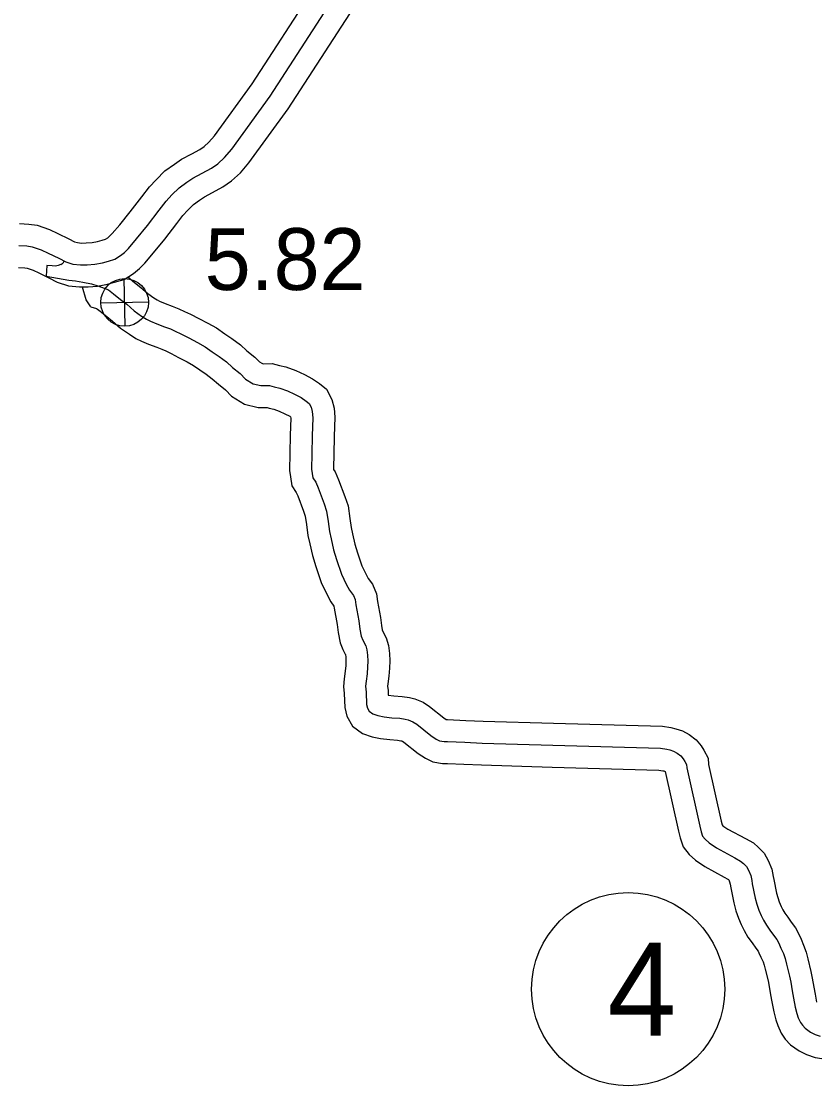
# Model space of a CAD drawing. Extents: x -83719 to 153526, y -11835 to 11446.
# Drawn here: x 7756.8 to 7937.8, y 818.1 to 1060.7 of the extents above; entities that cross this region are included whole.
import ezdxf

# ---------------------------------------------------------------- set-up
doc = ezdxf.new("R2010")
doc.units = 0
for name, color, linetype in [('Level 11', 7, 'Continuous'), ('Level 15', 7, 'Continuous'), ('Level 25', 7, 'Continuous'), ('Level 26', 7, 'Continuous'), ('Level 27', 7, 'Continuous'), ('Level 59', 7, 'Continuous')]:
    doc.layers.add(name, color=color, linetype=linetype)

msp = doc.modelspace()

# ---------------------------------------------------------------- linework, layer by layer
at = {"layer": 'Level 11'}
for points in [[(7781.04, 1002.4), (7782.56, 1001.18), (7784.01, 999.99), (7785.57, 998.63), (7787, 997.64), (7787.72, 997.16), (7788.29, 996.9), (7789.52, 996.35), (7791.13, 995.75), (7792.68, 995.18), (7793.99, 994.56), (7795.35, 993.9), (7797.25, 992.93), (7799.26, 991.86), (7801.27, 990.79), (7803.14, 989.47), (7804.74, 988.37), (7806.69, 986.91), (7808.13, 985.58), (7810, 984.13), (7811.01, 983.07), (7811.57, 982.73), (7811.91, 982.64), (7813.93, 982.66), (7815.56, 982.26), (7817.07, 981.91), (7819.34, 981.11), (7821.28, 980.2), (7823.15, 979.22), (7824.68, 978.15), (7826.32, 976.83), (7827.55, 974.51), (7828.02, 972.49), (7828.18, 970.43), (7828.04, 966.07), (7827.94, 962), (7827.87, 958.92), (7827.93, 958.55), (7828.29, 958), (7829.04, 956.2), (7830.5, 952.37), (7831.21, 950.23), (7831.64, 947.36), (7831.89, 945.31), (7832.25, 943.9), (7832.77, 941.5), (7833.37, 939.54), (7834.37, 936.6), (7835.31, 934.63), (7835.79, 933.66), (7836.78, 932.37), (7837.72, 930.21), (7837.93, 928.43), (7838.58, 924.8), (7838.83, 922.96), (7839.01, 922), (7839.1, 921.78), (7839.9, 920.21), (7840.44, 918.46), (7840.65, 916.63), (7840.75, 914.9), (7840.67, 913.3), (7840.53, 911.44), (7840.28, 909.73), (7840.23, 909.14), (7840.32, 908.14), (7840.36, 907.11), (7841.67, 906.94), (7843.58, 906.82), (7845.18, 906.56), (7846.45, 906.27), (7848.3, 905.5), (7849.79, 904.52), (7853.04, 901.94), (7853.6, 901.57), (7853.91, 901.59), (7858.07, 901.37), (7861.97, 901.2), (7878.04, 900.71)], [(7772.62, 995.62), (7771.54, 997.2), (7770.71, 1000.1)], [(7772.62, 995.62), (7773.89, 995.2), (7774.14, 995.09), (7774.73, 994.64), (7776.26, 993.42), (7777.55, 992.36), (7779.4, 990.74), (7781.39, 989.36), (7782.87, 988.38), (7784.17, 987.79), (7785.74, 987.09), (7787.67, 986.37), (7788.79, 985.96), (7789.67, 985.54), (7790.91, 984.94), (7792.62, 984.07), (7794.56, 983.03), (7796.02, 982.26), (7797.42, 981.27), (7798.9, 980.25), (7800.29, 979.21), (7801.67, 977.95), (7803.28, 976.69), (7804.68, 975.23), (7807.66, 973.4), (7810.72, 972.64), (7812.76, 972.65), (7813.26, 972.53), (7814.28, 972.29), (7815.54, 971.85), (7816.81, 971.25), (7817.94, 970.66), (7818.14, 970.51), (7818.17, 970.2), (7818.04, 966.36), (7817.94, 962.22), (7817.86, 958.3), (7818.07, 956.84), (7818.44, 954.79), (7819.42, 953.29), (7819.75, 952.5), (7821.08, 949.01), (7821.45, 947.89), (7821.73, 946.02), (7822.04, 943.47), (7822.51, 941.62), (7823.09, 938.96), (7823.85, 936.46), (7825.1, 932.81), (7826.32, 930.25), (7827.26, 928.37), (7827.98, 927.42), (7828.03, 926.95), (7828.7, 923.25), (7828.95, 921.36), (7829.39, 919.05), (7830.04, 917.54), (7830.59, 916.46), (7830.61, 916.41), (7830.68, 915.77), (7830.73, 914.83), (7830.69, 913.9), (7830.59, 912.55), (7830.34, 910.86), (7830.2, 909.11), (7830.34, 907.51), (7830.48, 904.33), (7830.96, 902.29), (7832.25, 900.06), (7834.52, 898.38), (7836.72, 897.64), (7838.61, 897.25), (7840.72, 896.98), (7842.46, 896.87), (7843.26, 896.74), (7843.39, 896.71), (7843.61, 896.62), (7843.92, 896.41), (7847.17, 893.83), (7848.85, 892.72), (7850.52, 891.94), (7852.76, 891.52), (7853.89, 891.57), (7857.59, 891.38), (7861.6, 891.2), (7877.73, 890.71)], [(7878.03, 900.71), (7902.84, 900.01), (7904.73, 899.75), (7905.93, 899.47), (7907.42, 898.95), (7908.92, 898.11), (7910.52, 896.91), (7911.64, 895.55), (7912.28, 894.57), (7913.23, 892.79), (7913.37, 891.33), (7916.22, 878.4), (7916.42, 877.55), (7916.62, 877.37), (7917.75, 876.59), (7921.75, 874.43), (7923.56, 873.43), (7924.74, 872.38), (7926, 871.14), (7926.95, 869.45), (7927.79, 867.48), (7928.1, 865.8), (7928.23, 865.08), (7928.85, 861.96), (7929.1, 860.97), (7929.47, 859.99), (7929.91, 858.95), (7930.25, 858.21), (7930.7, 857.46), (7931.38, 856.51), (7932.2, 855.39), (7933.14, 854.11), (7933.84, 852.8), (7934.42, 851.51), (7935.02, 850.14), (7935.61, 848.58), (7936, 847.02), (7936.68, 844.12), (7936.98, 842.62), (7937.34, 840.57), (7937.62, 838.97), (7937.95, 837.18)], [(7877.74, 890.71), (7902.02, 890.02), (7902.92, 889.9), (7903.13, 889.85), (7903.31, 889.79), (7903.47, 889.7), (7903.49, 889.69), (7906.47, 876.13), (7906.85, 874.6), (7907.56, 872.52), (7908.97, 870.82), (7910.39, 869.52), (7912.53, 868.05), (7916.94, 865.66), (7917.74, 865.22), (7917.9, 865.08), (7917.98, 865), (7918.15, 864.59), (7918.26, 864.01), (7918.41, 863.2), (7919.09, 859.79), (7919.54, 857.98), (7920.18, 856.3), (7920.76, 854.88), (7921.43, 853.49), (7922.33, 851.98), (7923.26, 850.67), (7924.13, 849.48), (7924.66, 848.76), (7924.84, 848.41), (7925.28, 847.44), (7925.76, 846.35), (7926.05, 845.58), (7926.28, 844.67), (7926.91, 841.99), (7927.16, 840.75), (7927.49, 838.86), (7927.77, 837.2), (7928.2, 834.93), (7928.7, 833.11), (7929.12, 831.82), (7929.9, 830.07), (7930.84, 828.76), (7932.02, 827.46), (7934, 826.07), (7935.64, 825.2), (7937.67, 824.52), (7939.19, 824.33)]]:
    msp.add_lwpolyline(points, dxfattribs=at)
at = {"layer": 'Level 15'}
for points in [[(7756.35, 1014.58), (7758.52, 1014.44), (7760.42, 1014.19), (7763.23, 1013.22), (7765.09, 1012.33), (7767.57, 1011.13), (7768.86, 1010.44), (7769.54, 1010.23), (7770.48, 1010.14), (7771.54, 1010.15), (7772.88, 1010.26), (7774.17, 1010.49), (7775.21, 1010.78), (7775.96, 1011.01), (7776.45, 1011.32), (7776.9, 1011.7), (7777.48, 1012.29), (7779.19, 1014.31), (7781.61, 1017.23), (7784.22, 1020.68), (7785.96, 1022.93), (7787.5, 1024.57), (7789.51, 1026.58), (7791.64, 1028.09), (7793.3, 1029.22), (7795.6, 1030.45), (7797.47, 1031.46), (7798.43, 1032.13), (7799.51, 1033.11), (7800.79, 1034.6), (7809.34, 1046.39), (7823.59, 1068.39)], [(7756.12, 1004.58), (7757.55, 1004.48), (7758.11, 1004.41), (7759.44, 1003.95), (7760.77, 1003.32), (7763.03, 1002.22), (7764.95, 1001.19), (7767.54, 1000.36), (7770.06, 1000.14), (7771.99, 1000.15), (7774.17, 1000.33), (7776.41, 1000.73), (7778.02, 1001.19), (7780.18, 1001.84), (7782.35, 1003.22), (7783.68, 1004.33), (7784.88, 1005.55), (7786.86, 1007.89), (7789.45, 1011.01), (7792.17, 1014.6), (7793.59, 1016.44), (7794.69, 1017.62), (7795.98, 1018.91), (7797.35, 1019.88), (7798.48, 1020.65), (7800.34, 1021.64), (7802.72, 1022.93), (7804.67, 1024.29), (7806.69, 1026.13), (7808.64, 1028.39), (7817.59, 1040.74), (7831.6, 1062.36)]]:
    msp.add_lwpolyline(points, dxfattribs=at)
at = {"layer": 'Level 26'}
for p, q in [((7780.45, 991.19), (7780.2, 1002.04)), ((7774.9, 996.49), (7785.75, 996.74))]:
    msp.add_line(p, q, dxfattribs=at)
msp.add_circle((7780.32, 996.61), 5.43, dxfattribs=at)
at = {"layer": 'Level 27'}
msp.add_circle((7895.04, 840.12), 22, dxfattribs=at)
at = {"layer": 'Level 59'}
for points in [[(7756.24, 1009.58), (7758.03, 1009.46), (7759.26, 1009.3), (7761.33, 1008.58), (7762.93, 1007.83), (7765.3, 1006.67), (7766.91, 1005.82), (7768.54, 1005.3), (7770.27, 1005.14), (7771.77, 1005.15), (7773.53, 1005.3), (7775.29, 1005.61), (7776.61, 1005.99), (7778.07, 1006.43), (7779.4, 1007.27), (7780.29, 1008.01), (7781.18, 1008.92), (7783.03, 1011.1), (7785.53, 1014.12), (7788.2, 1017.64), (7789.78, 1019.69), (7791.1, 1021.1), (7792.75, 1022.74), (7794.5, 1023.99), (7795.89, 1024.93), (7797.97, 1026.05), (7800.09, 1027.2), (7801.55, 1028.21), (7803.1, 1029.62), (7804.71, 1031.5), (7813.47, 1043.57), (7827.6, 1065.38)], [(7765.75, 1005.28), (7765.18, 1005.01), (7764.55, 1004.87), (7763.82, 1004.93), (7762.56, 1005.05), (7762.47, 1002.59), (7767.57, 1001.69), (7769.13, 1001.5), (7770.8, 1001.21), (7772.76, 1000.86), (7774.2, 1000.36), (7775.66, 999.87), (7776.66, 999.45), (7777.8, 998.59), (7779.41, 997.3), (7780.78, 996.17), (7782.49, 994.69), (7784.19, 993.5), (7785.29, 992.77), (7786.23, 992.34), (7787.63, 991.72), (7789.4, 991.06), (7790.73, 990.57), (7791.83, 990.05), (7793.13, 989.42), (7794.94, 988.5), (7796.91, 987.45), (7798.64, 986.52), (7800.28, 985.37), (7801.82, 984.31), (7803.49, 983.06), (7804.9, 981.76), (7806.64, 980.41), (7807.84, 979.15), (7809.62, 978.06), (7811.31, 977.64), (7813.34, 977.65), (7814.41, 977.39), (7815.67, 977.1), (7817.44, 976.48), (7819.04, 975.73), (7820.55, 974.94), (7821.68, 974.14), (7822.39, 973.58), (7822.82, 972.75), (7823.06, 971.72), (7823.18, 970.32), (7823.04, 966.21), (7822.94, 962.11), (7822.87, 958.61), (7823.01, 957.64), (7823.18, 956.67), (7823.85, 955.65), (7824.4, 954.35), (7825.79, 950.69), (7826.33, 949.06), (7826.68, 946.69), (7826.97, 944.39), (7827.38, 942.76), (7827.93, 940.23), (7828.61, 938), (7829.73, 934.71), (7830.82, 932.44), (7831.53, 931.02), (7832.43, 929.82), (7832.84, 928.89), (7832.98, 927.69), (7833.64, 924.02), (7833.89, 922.16), (7834.2, 920.53), (7834.57, 919.66), (7835.25, 918.33), (7835.52, 917.43), (7835.66, 916.2), (7835.74, 914.87), (7835.68, 913.6), (7835.56, 912), (7835.31, 910.29), (7835.22, 909.13), (7835.33, 907.83), (7835.45, 905.02), (7835.66, 904.16), (7836.06, 903.46), (7836.86, 902.87), (7838.03, 902.47), (7839.43, 902.18), (7841.19, 901.96), (7843.02, 901.84), (7844.22, 901.65), (7844.92, 901.49), (7845.95, 901.06), (7846.86, 900.47), (7850.1, 897.89), (7851.31, 897.1), (7852.07, 896.73), (7853.11, 896.54), (7853.9, 896.58), (7857.83, 896.37), (7861.79, 896.2), (7877.88, 895.71)], [(7765.75, 1005.28), (7766.02, 1005.42)], [(7766.02, 1005.42), (7766.18, 1005.51), (7766.29, 1005.6), (7766.39, 1005.73)], [(7766.39, 1005.73), (7766.5, 1006.04)], [(7877.88, 895.71), (7902.43, 895.02), (7903.83, 894.82), (7904.53, 894.66), (7905.36, 894.37), (7906.2, 893.91), (7907.03, 893.28), (7907.6, 892.58), (7907.97, 892.02), (7908.34, 891.32), (7908.42, 890.55), (7911.34, 877.26), (7911.65, 876), (7911.99, 875), (7912.6, 874.27), (7913.5, 873.44), (7915.14, 872.32), (7919.35, 870.05), (7920.65, 869.32), (7921.32, 868.73), (7921.99, 868.07), (7922.46, 867.24), (7922.97, 866.04), (7923.18, 864.91), (7923.32, 864.14), (7923.97, 860.87), (7924.32, 859.48), (7924.83, 858.15), (7925.33, 856.91), (7925.84, 855.85), (7926.52, 854.72), (7927.32, 853.59), (7928.16, 852.43), (7928.9, 851.44), (7929.34, 850.6), (7929.85, 849.47), (7930.39, 848.24), (7930.83, 847.08), (7931.14, 845.85), (7931.79, 843.05), (7932.07, 841.68), (7932.42, 839.72), (7932.7, 838.09), (7933.08, 836.05), (7933.49, 834.56), (7933.79, 833.62), (7934.27, 832.56), (7934.74, 831.9), (7935.34, 831.23), (7936.61, 830.34), (7937.61, 829.81), (7938.78, 829.42)]]:
    msp.add_lwpolyline(points, dxfattribs=at)

# ---------------------------------------------------------------- texts
at = {"layer": 'Level 25'}
msp.add_text('5.82', height=14.08, dxfattribs=at).set_placement((7798.56, 999.44))
at = {"layer": 'Level 27'}
msp.add_text('4', height=21.12, dxfattribs=at).set_placement((7890.32, 829.56))

doc.saveas('drawing.dxf')
